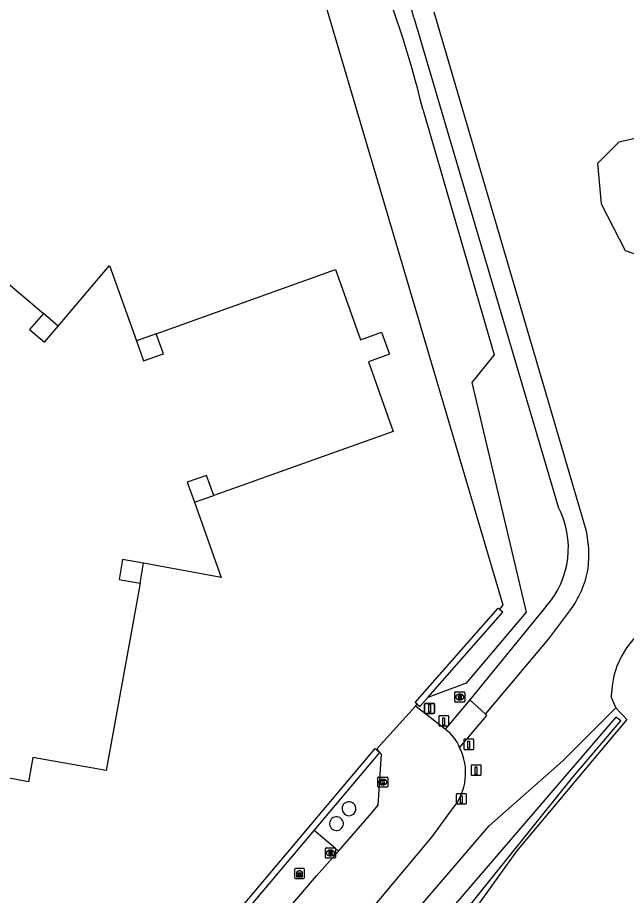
# Model space of a CAD drawing. Extents: x 156414 to 157775, y 382335 to 383765.
# Drawn here: x 157379.8 to 157439.9, y 382723.9 to 382810.6 of the extents above; entities that cross this region are included whole.
import ezdxf

# ---------------------------------------------------------------- set-up
doc = ezdxf.new("R2010")
doc.units = 0
for name, color, linetype in [('IMGEO_Afsluitpaal', 7, 'Continuous'), ('IMGEO_Berm_groen', 7, 'Continuous'), ('IMGEO_Grasland_agrarisch', 7, 'Continuous'), ('IMGEO_Groenvoorziening', 7, 'Continuous'), ('IMGEO_Haag', 7, 'Continuous'), ('IMGEO_Kolk', 7, 'Continuous'), ('IMGEO_Loofbos', 7, 'Continuous'), ('IMGEO_Oever', 7, 'Continuous'), ('IMGEO_Paal', 7, 'Continuous'), ('IMGEO_Pand', 7, 'Continuous'), ('IMGEO_Pand_overbouw', 7, 'Continuous'), ('IMGEO_Reclamezuil', 7, 'Continuous'), ('IMGEO_Rijbaan_lokaal_open', 7, 'Continuous'), ('IMGEO_Rioolput', 7, 'Continuous'), ('IMGEO_Voetpad_gesloten', 7, 'Continuous'), ('IMGEO_Voetpad_open', 7, 'Continuous'), ('IMGEO_Waterloop', 7, 'Continuous')]:
    doc.layers.add(name, color=color, linetype=linetype)

msp = doc.modelspace()

# ---------------------------------------------------------------- linework, layer by layer
at = {"layer": 'IMGEO_Afsluitpaal'}
for p, q in [((157419.968, 382741.974), (157419.968, 382742.774)), ((157419.968, 382742.774), (157419.968, 382741.974)), ((157420.068, 382742.874), (157420.858, 382742.874)), ((157420.858, 382742.874), (157420.068, 382742.874)), ((157420.958, 382742.774), (157420.958, 382741.974)), ((157420.958, 382741.974), (157420.958, 382742.774)), ((157420.858, 382741.874), (157420.068, 382741.874)), ((157420.068, 382741.874), (157420.858, 382741.874))]:
    msp.add_line(p, q, dxfattribs=at)
msp.add_lwpolyline([(157420.388, 382742.749), (157420.538, 382742.749), (157420.538, 382741.999), (157420.388, 382741.999), (157420.388, 382742.749)], dxfattribs=at)
for centre, start, end in [((157420.068, 382742.774), 90, 180), ((157420.068, 382742.774), 90, 180), ((157420.858, 382742.774), 0, 90), ((157420.858, 382742.774), 360, 90), ((157420.068, 382741.974), 180, 270), ((157420.068, 382741.974), 180, 270), ((157420.858, 382741.974), 270, 0), ((157420.858, 382741.974), 270, 0)]:
    msp.add_arc(centre, 0.1, start, end, dxfattribs=at)
at = {"layer": 'IMGEO_Berm_groen'}
for points in [[(157419.791, 382801.562), (157426.845, 382777.314), (157424.646, 382774.568), (157429.986, 382751.879), (157424.079, 382744.862), (157420.274, 382743.463)], [(157419.068, 382742.612), (157419.234, 382742.783)]]:
    msp.add_lwpolyline(points, dxfattribs=at)
msp.add_arc((157315.362, 382776.1), 107.488, 13.70279, 22.50601, dxfattribs=at)
at = {"layer": 'IMGEO_Grasland_agrarisch'}
msp.add_lwpolyline([(157439.931, 382741.281), (157429.049, 382728.284), (157424.532, 382721.992), (157419.962, 382716.288), (157394.352, 382686.418)], dxfattribs=at)
at = {"layer": 'IMGEO_Groenvoorziening'}
for points in [[(157427.371, 382752.156), (157427.729, 382752.571), (157405.454, 382827.915), (157404.047, 382832.437)], [(157457.138, 382762.704), (157450.075, 382757.508), (157442.652, 382751.565), (157440.523, 382749.146), (157439.903, 382748.347), (157439.381, 382747.48), (157438.966, 382746.557), (157438.662, 382745.592), (157438.475, 382744.598), (157438.407, 382743.588), (157438.407, 382743.483), (157438.846, 382742.418)], [(157394.352, 382686.418), (157390.885, 382685.333), (157387.448, 382686.594), (157388.203, 382688.29), (157390.216, 382689.171), (157402.2, 382702.635), (157426.354, 382730.776), (157433.606, 382737.205), (157438.846, 382742.418)]]:
    msp.add_lwpolyline(points, dxfattribs=at)
at = {"layer": 'IMGEO_Haag'}
for points in [[(157419.234, 382742.783), (157419.031, 382742.962), (157427.248, 382752.265), (157427.371, 382752.156)], [(157420.274, 382743.463), (157427.698, 382751.868), (157427.371, 382752.156)], [(157419.234, 382742.783), (157419.481, 382742.565), (157420.274, 382743.463)], [(157381.75, 382698.713), (157381.685, 382698.763), (157415.079, 382738.399), (157415.309, 382738.197)], [(157381.75, 382698.713), (157382.159, 382698.394), (157409.059, 382730.322)]]:
    msp.add_lwpolyline(points, dxfattribs=at)
at = {"layer": 'IMGEO_Kolk'}
for p, q in [((157415.338, 382734.669), (157415.338, 382735.521)), ((157415.413, 382735.595), (157416.265, 382735.595)), ((157415.826, 382735.375), (157415.851, 382735.375)), ((157416.339, 382735.521), (157416.339, 382734.669)), ((157416.265, 382734.595), (157415.413, 382734.595)), ((157415.849, 382734.815), (157415.824, 382734.815))]:
    msp.add_line(p, q, dxfattribs=at)
for points in [[(157415.338, 382734.669), (157415.338, 382735.521)], [(157415.413, 382735.595), (157416.265, 382735.595)], [(157415.659, 382735.295), (157415.782, 382735.295), (157415.782, 382735.144), (157415.912, 382735.295), (157416.076, 382735.295), (157415.93, 382735.144), (157416.083, 382734.895), (157415.931, 382734.895), (157415.846, 382735.059), (157415.782, 382734.992), (157415.782, 382734.895), (157415.659, 382734.895), (157415.659, 382735.295)], [(157416.339, 382735.521), (157416.339, 382734.669)], [(157416.265, 382734.595), (157415.413, 382734.595)]]:
    msp.add_lwpolyline(points, dxfattribs=at)
for centre, start, end in [((157415.415, 382735.519), 91.55205, 178.44795), ((157415.415, 382735.519), 91.55205, 178.44795), ((157416.263, 382735.519), 1.55205, 88.44795), ((157416.263, 382735.519), 1.55205, 88.44795), ((157415.415, 382734.671), 181.55205, 268.44795), ((157415.415, 382734.671), 181.55205, 268.44795), ((157416.263, 382734.671), 271.55205, 358.44795), ((157416.263, 382734.671), 271.55205, 358.44795)]:
    msp.add_arc(centre, 0.0765, start, end, dxfattribs=at)
for centre, major_axis, ratio, start_param, end_param in [((157415.825, 382735.095), (-0.387, 0.002), 0.722429, 4.712389, 7.853982), ((157415.85, 382735.095), (-0.39, 0.002), 0.717154, 1.570796, 4.712389)]:
    msp.add_ellipse(centre, major_axis=major_axis, ratio=ratio, start_param=start_param, end_param=end_param, dxfattribs=at)
at = {"layer": 'IMGEO_Loofbos'}
msp.add_lwpolyline([(157460.367, 382797.976), (157452.022, 382799.17), (157442.628, 382799.102), (157439.134, 382798.315), (157437.04, 382796.217), (157437.402, 382792.238), (157439.791, 382787.621), (157443.129, 382786.471), (157452.011, 382783.977), (157458.621, 382781.773), (157461.32, 382776.815), (157461.32, 382771.801), (157457.138, 382762.704)], dxfattribs=at)
at = {"layer": 'IMGEO_Oever'}
msp.add_lwpolyline([(157438.846, 382742.418), (157439.931, 382741.281)], dxfattribs=at)
at = {"layer": 'IMGEO_Paal'}
for p, q in [((157421.368, 382741.564), (157421.368, 382740.723)), ((157421.368, 382741.564), (157421.368, 382740.723)), ((157422.284, 382741.648), (157421.443, 382741.648)), ((157422.284, 382741.648), (157421.443, 382741.648)), ((157422.368, 382740.732), (157422.368, 382741.573)), ((157422.368, 382740.732), (157422.368, 382741.573)), ((157421.452, 382740.648), (157422.293, 382740.648)), ((157421.452, 382740.648), (157422.293, 382740.648)), ((157423.837, 382739.244), (157423.837, 382738.403)), ((157423.837, 382739.244), (157423.837, 382738.403)), ((157424.753, 382739.328), (157423.912, 382739.328)), ((157424.753, 382739.328), (157423.912, 382739.328)), ((157424.837, 382738.412), (157424.837, 382739.253)), ((157424.837, 382738.412), (157424.837, 382739.253)), ((157423.921, 382738.328), (157424.762, 382738.328)), ((157423.921, 382738.328), (157424.762, 382738.328)), ((157424.556, 382736.691), (157424.556, 382735.85)), ((157424.556, 382736.691), (157424.556, 382735.85)), ((157425.472, 382736.775), (157424.631, 382736.775)), ((157425.472, 382736.775), (157424.631, 382736.775)), ((157425.556, 382735.859), (157425.556, 382736.7)), ((157425.556, 382735.859), (157425.556, 382736.7)), ((157424.64, 382735.775), (157425.481, 382735.775)), ((157424.64, 382735.775), (157425.481, 382735.775)), ((157423.099, 382733.855), (157423.099, 382733.014)), ((157423.099, 382733.855), (157423.099, 382733.014)), ((157424.015, 382733.939), (157423.174, 382733.939)), ((157424.015, 382733.939), (157423.174, 382733.939)), ((157424.099, 382733.023), (157424.099, 382733.864)), ((157424.099, 382733.023), (157424.099, 382733.864)), ((157423.183, 382732.939), (157424.024, 382732.939)), ((157423.183, 382732.939), (157424.024, 382732.939))]:
    msp.add_line(p, q, dxfattribs=at)
for points in [[(157421.783, 382741.461), (157421.943, 382741.461), (157421.943, 382740.728), (157421.783, 382740.728), (157421.783, 382741.461)], [(157424.252, 382739.141), (157424.412, 382739.141), (157424.412, 382738.408), (157424.252, 382738.408), (157424.252, 382739.141)], [(157424.971, 382736.588), (157425.131, 382736.588), (157425.131, 382735.855), (157424.971, 382735.855), (157424.971, 382736.588)], [(157423.514, 382733.752), (157423.674, 382733.752), (157423.674, 382733.019), (157423.514, 382733.019), (157423.514, 382733.752)]]:
    msp.add_lwpolyline(points, dxfattribs=at)
for centre, start, end in [((157421.446, 382741.57), 92.4484, 184.28452), ((157421.446, 382741.57), 92.4484, 184.28452), ((157422.29, 382741.57), 2.4484, 94.28452), ((157422.29, 382741.57), 2.4484, 94.28452), ((157421.446, 382740.726), 182.4484, 274.28452), ((157421.446, 382740.726), 182.4484, 274.28452), ((157422.29, 382740.726), 272.4484, 4.28452), ((157422.29, 382740.726), 272.4484, 4.28452), ((157423.915, 382739.25), 92.4484, 184.28452), ((157423.915, 382739.25), 92.4484, 184.28452), ((157424.759, 382739.25), 2.4484, 94.28452), ((157424.759, 382739.25), 2.4484, 94.28452), ((157423.915, 382738.406), 182.4484, 274.28452), ((157423.915, 382738.406), 182.4484, 274.28452), ((157424.759, 382738.406), 272.4484, 4.28452), ((157424.759, 382738.406), 272.4484, 4.28452), ((157424.634, 382736.697), 92.4484, 184.28452), ((157424.634, 382736.697), 92.4484, 184.28452), ((157425.478, 382736.697), 2.4484, 94.28452), ((157425.478, 382736.697), 2.4484, 94.28452), ((157424.634, 382735.853), 182.4484, 274.28452), ((157424.634, 382735.853), 182.4484, 274.28452), ((157425.478, 382735.853), 272.4484, 4.28452), ((157425.478, 382735.853), 272.4484, 4.28452), ((157423.177, 382733.861), 92.4484, 184.28452), ((157423.177, 382733.861), 92.4484, 184.28452), ((157424.021, 382733.861), 2.4484, 94.28452), ((157424.021, 382733.861), 2.4484, 94.28452), ((157423.177, 382733.017), 182.4484, 274.28452), ((157423.177, 382733.017), 182.4484, 274.28452), ((157424.021, 382733.017), 272.4484, 4.28452), ((157424.021, 382733.017), 272.4484, 4.28452)]:
    msp.add_arc(centre, 0.0779, start, end, dxfattribs=at)
at = {"layer": 'IMGEO_Pand'}
msp.add_lwpolyline([(157371.779, 382790.323), (157382.31, 382781.384), (157380.943, 382779.812), (157382.417, 382778.552), (157383.767, 382780.147), (157388.83, 382786.13), (157391.504, 382778.677), (157392.214, 382776.698), (157394.168, 382777.411), (157393.463, 382779.38), (157411.154, 382785.73), (157413.643, 382778.795), (157415.723, 382779.542), (157416.507, 382777.358), (157414.427, 382776.612), (157416.849, 382769.724), (157399.137, 382763.421), (157398.433, 382765.399), (157396.518, 382764.724), (157397.229, 382762.742), (157399.89, 382755.32), (157392.218, 382756.709), (157390.127, 382757.088), (157389.796, 382755.115), (157391.862, 382754.741), (157391.004, 382750), (157388.514, 382736.241), (157381.284, 382737.531), (157380.859, 382735.136), (157378.586, 382735.534)], dxfattribs=at)
at = {"layer": 'IMGEO_Pand_overbouw'}
for points in [[(157382.31, 382781.384), (157380.943, 382779.812), (157382.417, 382778.552), (157383.767, 382780.147)], [(157393.463, 382779.38), (157391.504, 382778.677), (157392.214, 382776.698), (157394.168, 382777.411)], [(157399.137, 382763.421), (157398.433, 382765.399), (157396.518, 382764.724), (157397.229, 382762.742)], [(157391.862, 382754.741), (157392.218, 382756.709), (157390.127, 382757.088), (157389.796, 382755.115)]]:
    msp.add_lwpolyline(points, close=True, dxfattribs=at)
at = {"layer": 'IMGEO_Reclamezuil'}
for p, q in [((157407.11, 382726.472), (157407.11, 382725.664)), ((157407.11, 382726.472), (157407.11, 382725.664)), ((157408.012, 382726.566), (157407.204, 382726.566)), ((157408.012, 382726.566), (157407.204, 382726.566)), ((157408.106, 382725.664), (157408.106, 382726.472)), ((157408.106, 382725.664), (157408.106, 382726.472)), ((157407.739, 382726.108), (157407.477, 382726.108)), ((157407.477, 382726.021), (157407.739, 382726.021)), ((157407.739, 382725.906), (157407.477, 382725.906)), ((157407.477, 382725.819), (157407.739, 382725.819)), ((157407.204, 382725.57), (157408.012, 382725.57)), ((157407.204, 382725.57), (157408.012, 382725.57))]:
    msp.add_line(p, q, dxfattribs=at)
msp.add_lwpolyline([(157407.358, 382726.239), (157407.608, 382726.409), (157407.858, 382726.239), (157407.858, 382725.716), (157407.358, 382725.716), (157407.358, 382726.239)], dxfattribs=at)
for centre, radius, start, end in [((157407.204, 382726.472), 0.0946, 90, 180), ((157407.204, 382726.472), 0.0946, 90, 180), ((157408.012, 382726.472), 0.0946, 0, 90), ((157408.012, 382726.472), 0.0946, 0, 90), ((157407.204, 382725.664), 0.0946, 180, 270), ((157407.204, 382725.664), 0.0946, 180, 270), ((157407.477, 382726.065), 0.0436, 89.97397, 270.02603), ((157407.477, 382725.862), 0.0436, 89.97397, 270.02603), ((157407.739, 382726.065), 0.0436, 269.97397, 90.02603), ((157407.739, 382725.862), 0.0436, 269.97397, 90.02603), ((157408.012, 382725.664), 0.0946, 270, 0), ((157408.012, 382725.664), 0.0946, 270, 0)]:
    msp.add_arc(centre, radius, start, end, dxfattribs=at)
at = {"layer": 'IMGEO_Rijbaan_lokaal_open'}
for points in [[(157415.309, 382738.197), (157415.393, 382738.296), (157415.274, 382738.408), (157419.068, 382742.612)], [(157421.984, 382740.319), (157419.068, 382742.612)], [(157411.467, 382728.275), (157414.738, 382732.067), (157415.383, 382732.827), (157415.71, 382737.849), (157415.531, 382738.004)], [(157415.531, 382738.004), (157415.309, 382738.197)], [(157391.377, 382695.188), (157402.626, 382708.391), (157415.446, 382723.385), (157420.667, 382729.646), (157422.735, 382732.465)], [(157382.888, 382693.776), (157383.836, 382695.433), (157384.724, 382697.042), (157397.068, 382711.533), (157409.294, 382725.838), (157411.467, 382728.275)]]:
    msp.add_lwpolyline(points, dxfattribs=at)
for centre, radius, start, end in [((157419.792, 382737.113), 3.884, 20.73301, 55.63394), ((157418.527, 382735.997), 5.494, 319.98725, 26.96081)]:
    msp.add_arc(centre, radius, start, end, dxfattribs=at)
at = {"layer": 'IMGEO_Rioolput'}
for p, q in [((157422.938, 382743.075), (157422.938, 382743.927)), ((157423.013, 382744.001), (157423.865, 382744.001)), ((157423.939, 382743.927), (157423.939, 382743.075)), ((157423.865, 382743.001), (157423.013, 382743.001)), ((157423.449, 382743.221), (157423.424, 382743.221)), ((157423.426, 382743.781), (157423.451, 382743.781)), ((157410.168, 382727.66), (157410.168, 382728.512)), ((157410.243, 382728.586), (157411.095, 382728.586)), ((157410.656, 382728.366), (157410.681, 382728.366)), ((157411.169, 382728.512), (157411.169, 382727.66)), ((157411.095, 382727.586), (157410.243, 382727.586)), ((157410.679, 382727.806), (157410.654, 382727.806))]:
    msp.add_line(p, q, dxfattribs=at)
for points in [[(157422.938, 382743.075), (157422.938, 382743.927)], [(157423.013, 382744.001), (157423.865, 382744.001)], [(157423.939, 382743.927), (157423.939, 382743.075)], [(157423.865, 382743.001), (157423.013, 382743.001)], [(157423.527, 382743.699), (157423.275, 382743.701), (157423.275, 382743.301)], [(157423.275, 382743.301), (157423.399, 382743.301), (157423.399, 382743.463), (157423.41, 382743.463)], [(157423.453, 382743.62), (157423.399, 382743.62), (157423.399, 382743.539)], [(157423.399, 382743.539), (157423.451, 382743.539)], [(157423.457, 382743.434), (157423.528, 382743.301), (157423.668, 382743.301), (157423.603, 382743.427)], [(157410.168, 382727.66), (157410.168, 382728.512)], [(157410.243, 382728.586), (157411.095, 382728.586)], [(157410.757, 382728.284), (157410.505, 382728.286), (157410.505, 382727.886)], [(157410.683, 382728.205), (157410.629, 382728.205), (157410.629, 382728.124)], [(157411.169, 382728.512), (157411.169, 382727.66)], [(157411.095, 382727.586), (157410.243, 382727.586)], [(157410.505, 382727.886), (157410.629, 382727.886), (157410.629, 382728.048), (157410.64, 382728.048)], [(157410.629, 382728.124), (157410.681, 382728.124)], [(157410.687, 382728.019), (157410.758, 382727.886), (157410.898, 382727.886), (157410.833, 382728.012)]]:
    msp.add_lwpolyline(points, dxfattribs=at)
for centre, radius, start, end in [((157423.015, 382743.925), 0.0765, 91.55205, 178.44795), ((157423.015, 382743.925), 0.0765, 91.55205, 178.44795), ((157423.863, 382743.925), 0.0765, 1.55205, 88.44795), ((157423.863, 382743.925), 0.0765, 1.55205, 88.44795), ((157423.015, 382743.077), 0.0765, 181.55205, 268.44795), ((157423.015, 382743.077), 0.0765, 181.55205, 268.44795), ((157423.409, 382743.41), 0.0533, 26.02933, 88.69889), ((157423.435, 382743.728), 0.19, 274.7715, 282.96867), ((157423.459, 382743.524), 0.0964, 77.00612, 93.18647), ((157423.473, 382743.581), 0.0378, 276.66336, 79.67722), ((157423.526, 382743.589), 0.109, 350.36119, 89.41601), ((157423.524, 382743.589), 0.112, 277.58423, 350.98172), ((157423.508, 382743.374), 0.108, 29.51342, 73.79051), ((157423.863, 382743.077), 0.0765, 271.55205, 358.44795), ((157423.863, 382743.077), 0.0765, 271.55205, 358.44795), ((157410.245, 382728.51), 0.0765, 91.55205, 178.44795), ((157410.245, 382728.51), 0.0765, 91.55205, 178.44795), ((157410.689, 382728.109), 0.0964, 77.00612, 93.18647), ((157410.756, 382728.174), 0.109, 350.36119, 89.41601), ((157411.093, 382728.51), 0.0765, 1.55205, 88.44795), ((157411.093, 382728.51), 0.0765, 1.55205, 88.44795), ((157410.245, 382727.662), 0.0765, 181.55205, 268.44795), ((157410.245, 382727.662), 0.0765, 181.55205, 268.44795), ((157410.639, 382727.995), 0.0533, 26.02933, 88.69889), ((157410.665, 382728.313), 0.19, 274.7715, 282.96867), ((157410.703, 382728.166), 0.0378, 276.66336, 79.67722), ((157410.754, 382728.174), 0.112, 277.58423, 350.98172), ((157410.738, 382727.959), 0.108, 29.51342, 73.79051), ((157411.093, 382727.662), 0.0765, 271.55205, 358.44795), ((157411.093, 382727.662), 0.0765, 271.55205, 358.44795)]:
    msp.add_arc(centre, radius, start, end, dxfattribs=at)
for centre, major_axis, ratio, start_param, end_param in [((157423.425, 382743.501), (-0.387, 0.002), 0.722429, 4.712389, 7.853982), ((157423.45, 382743.501), (-0.39, 0.002), 0.717154, 1.570796, 4.712389), ((157410.655, 382728.086), (-0.387, 0.002), 0.722429, 4.712389, 7.853982), ((157410.68, 382728.086), (-0.39, 0.002), 0.717154, 1.570796, 4.712389)]:
    msp.add_ellipse(centre, major_axis=major_axis, ratio=ratio, start_param=start_param, end_param=end_param, dxfattribs=at)
at = {"layer": 'IMGEO_Voetpad_gesloten'}
for points in [[(157418.895, 382810.626), (157433.144, 382762.294)], [(157435.858, 382760.204), (157420.895, 382811.158)], [(157431.978, 382752.461), (157424.421, 382743.225)], [(157425.986, 382741.813), (157432.225, 382749.265), (157434.315, 382752.021)], [(157424.421, 382743.225), (157425.986, 382741.813)]]:
    msp.add_lwpolyline(points, dxfattribs=at)
for centre, radius, start, end in [((157357.425, 382794.273), 63.608, 14.89758, 25.76587), ((157425.517, 382758.213), 8.651, 318.32535, 28.14951), ((157425.553, 382757.538), 10.644, 352.57298, 14.50555), ((157426.487, 382757.869), 9.771, 323.23768, 349.93833)]:
    msp.add_arc(centre, radius, start, end, dxfattribs=at)
at = {"layer": 'IMGEO_Voetpad_open'}
for points in [[(157424.421, 382743.225), (157421.984, 382740.319)], [(157423.424, 382738.488), (157426.128, 382741.689), (157425.986, 382741.813)], [(157409.059, 382730.322), (157415.531, 382738.004)], [(157411.467, 382728.275), (157411.122, 382728.556), (157409.059, 382730.322)]]:
    msp.add_lwpolyline(points, dxfattribs=at)
for centre, radius, start, end in [((157412.49, 382732.47), 0.681, 144.40752, 229.78092), ((157412.491, 382732.469), 0.682, 47.79826, 144.37283), ((157412.502, 382732.459), 0.681, 228.39261, 49.04567), ((157411.264, 382730.991), 0.685, 49.66685, 140.88094), ((157411.269, 382730.997), 0.686, 141.54482, 232.01922), ((157411.263, 382730.991), 0.686, 321.47934, 49.59503), ((157411.268, 382730.997), 0.685, 232.12448, 320.82006)]:
    msp.add_arc(centre, radius, start, end, dxfattribs=at)
at = {"layer": 'IMGEO_Waterloop'}
msp.add_lwpolyline([(157438.843, 382741.525), (157405.022, 382702.088), (157391.901, 382686.504), (157394.109, 382687.013), (157403.451, 382697.841), (157413.727, 382709.901), (157420.351, 382717.841), (157434.608, 382735.57), (157439.342, 382741.132), (157438.843, 382741.525)], dxfattribs=at)

doc.saveas('drawing.dxf')
